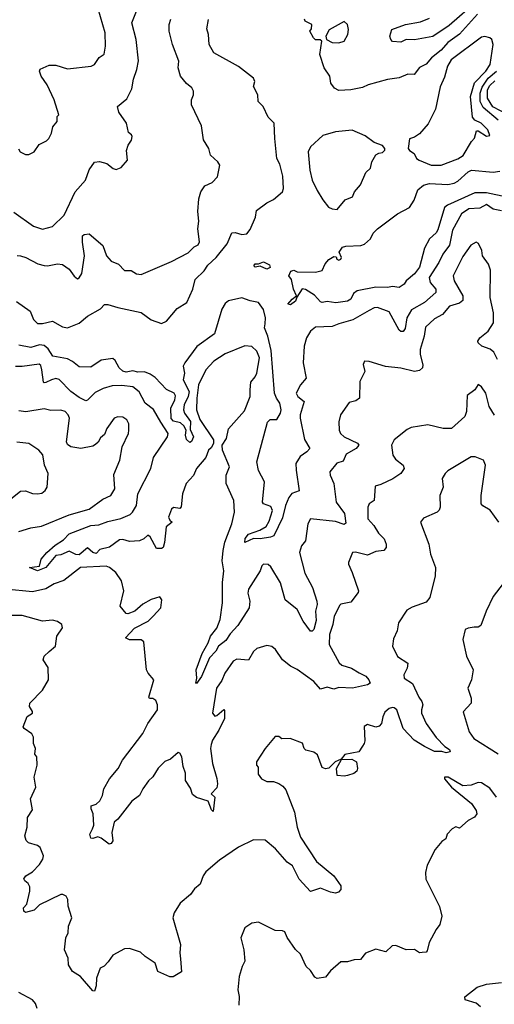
# Model space of a CAD drawing. Extents: x 1268547 to 1425625, y 515768 to 616754.
# Tile 283 of 507: x 1374139 to 1376972, y 542069 to 547943. Entities that reach past the tile are written whole.
import ezdxf

# ---------------------------------------------------------------- set-up
doc = ezdxf.new("R2010")
doc.units = 0

msp = doc.modelspace()

# ---------------------------------------------------------------- linework, layer by layer
at = {"layer": '0CON10XD'}
for points in [[(1374131.5, 547171.5), (1374142, 547155), (1374175, 547138.8), (1374195, 547138.8), (1374225.5, 547154.5), (1374255, 547198), (1374299.4, 547220.6), (1374314.3, 547235), (1374328.5, 547265), (1374336.7, 547303.3), (1374363.3, 547335), (1374363.3, 547365), (1374372.5, 547375), (1374345.5, 547465), (1374304, 547554), (1374266.9, 547605), (1374258, 547635), (1374261.9, 547648.1), (1374315, 547671.9), (1374355, 547671.1), (1374425, 547650.4), (1374565.4, 547664.6), (1374585.5, 547674.5), (1374613, 547717), (1374643.1, 547736.9), (1374652.5, 547785), (1374649.2, 547865), (1374607.8, 548007.8)], [(1376871, 548055), (1376702.7, 547907.3), (1376605, 547841.6), (1376495, 547822.2), (1376445.4, 547824.6), (1376415, 547808.6), (1376365, 547811.9), (1376353.9, 547823.9), (1376347.8, 547845), (1376360, 547885), (1376441.2, 547915), (1376530.5, 547929.5), (1376585, 547952.7)], [(1374105, 546794), (1374221.9, 546711.9), (1374275, 546692.2), (1374335, 546708.8), (1374405, 546776), (1374471.4, 546915), (1374531.8, 546985), (1374555, 547048), (1374585, 547093.3), (1374615, 547096.2), (1374660, 547085), (1374697.5, 547055), (1374715, 547048.8), (1374745, 547061.2), (1374783.3, 547105), (1374777, 547163), (1374787.5, 547195), (1374807.5, 547225), (1374810, 547245), (1374807.5, 547255), (1374789.3, 547269.3), (1374776.5, 547326.5), (1374730.7, 547390.7), (1374722.5, 547425), (1374778.9, 547471.1), (1374809.4, 547530.6), (1374818.3, 547588.3), (1374839.2, 547645), (1374848, 547698), (1374834.5, 547825), (1374808.8, 547925), (1374837.3, 547992.7)], [(1376870.8, 547975), (1376765, 547856.4), (1376695, 547805.8), (1376655, 547761.2), (1376596.5, 547715), (1376565, 547678.1), (1376525, 547658), (1376493.9, 547616.1), (1376455, 547617.1), (1376404.4, 547595.6), (1376335, 547585.5), (1376220, 547555), (1376185, 547539.1), (1376115, 547523.6), (1376045, 547520.8), (1376018.8, 547535), (1375996.2, 547565), (1375991.2, 547605), (1375955.7, 547655), (1375930, 547735), (1375942.5, 547815), (1375933, 547823), (1375905, 547823.3), (1375892.5, 547835), (1375870, 547875), (1375881.7, 547888.3), (1375883.3, 547915), (1375843.9, 547933.9), (1375840, 547945)], [(1374121.1, 546261.1), (1374202, 546205), (1374222, 546155), (1374245, 546131.2), (1374275, 546130), (1374335, 546144.2), (1374395, 546109.6), (1374425, 546104.6), (1374495, 546132), (1374545, 546173.6), (1374622.2, 546217.8), (1374645, 546242.9), (1374665, 546244.4), (1374725, 546226.2), (1374865, 546196.2), (1374925, 546152), (1374985, 546130), (1375015, 546144.3), (1375080, 546220), (1375137.3, 546255), (1375173.2, 546335), (1375186.9, 546393.1), (1375240.9, 546445), (1375262.3, 546477.7), (1375312, 546525), (1375377.9, 546605), (1375405, 546671.4), (1375425, 546672.7), (1375465, 546660.5), (1375495, 546665.6), (1375515, 546691.5), (1375547.2, 546765), (1375553.5, 546805), (1375615, 546850), (1375655, 546869.2), (1375708.8, 546915), (1375714, 546935), (1375709.5, 547009.5), (1375691.3, 547081.3), (1375674.2, 547115), (1375663.1, 547235), (1375657.5, 547325), (1375622.1, 547362.1), (1375592.5, 547425), (1375562.9, 547455), (1375560, 547495), (1375534, 547544), (1375542, 547575), (1375534.1, 547594.1), (1375445, 547664.4), (1375298, 547745), (1375270, 547795), (1375266.7, 547855), (1375257.3, 547887.3), (1375266.1, 547943.9)], [(1374125, 546536.2), (1374145, 546534.3), (1374176.2, 546525), (1374247.2, 546487.2), (1374286, 546476), (1374305.9, 546474.1), (1374365, 546486.1), (1374395, 546481.5), (1374434, 546455), (1374465, 546413.3), (1374485, 546397.5), (1374495, 546402.5), (1374510.5, 546429.5), (1374525.9, 546535), (1374514, 546616), (1374515, 546652.5), (1374525, 546661.2), (1374555, 546666), (1374636.3, 546596.3), (1374657.5, 546535), (1374685, 546503.1), (1374728.8, 546485), (1374765, 546446.7), (1374805, 546447.5), (1374837.4, 546427.4), (1374865, 546423.3), (1375045, 546500), (1375145, 546551.4), (1375181.7, 546588.3), (1375205, 546600), (1375213.1, 546616.9), (1375203.5, 546695), (1375209.1, 546740.9), (1375202.1, 546797.9), (1375209.2, 546875), (1375220.8, 546915), (1375245, 546951.2), (1375288.7, 546971.3), (1375320, 547005), (1375333.3, 547075), (1375321.2, 547095), (1375278.8, 547135), (1375268.8, 547175), (1375235.7, 547225.7), (1375225, 547310), (1375164.6, 547434.6), (1375164.5, 547465), (1375176.2, 547495), (1375177.3, 547517.3), (1375167, 547537), (1375135, 547561.2), (1375099.1, 547605), (1375085.5, 547655), (1375088.8, 547695), (1375051.1, 547795), (1375030.7, 547875), (1375031.8, 547915), (1375042.1, 547945)], [(1376045, 547804), (1376076.2, 547815), (1376097.1, 547855), (1376100.8, 547885), (1376096.2, 547915), (1376075, 547932.5), (1375987, 547883), (1375966.2, 547845), (1375970, 547825), (1376005, 547806.7), (1376045, 547804)], [(1376655, 547074.5), (1376755, 547113.2), (1376786.9, 547133.1), (1376835, 547216), (1376854, 547236), (1376865, 547280), (1376875, 547280), (1376925, 547248.8), (1376945, 547252.5), (1376934.2, 547285), (1376893.8, 547325), (1376855, 547343.3), (1376842.1, 547362.1), (1376830.8, 547485), (1376854.2, 547565.9), (1376922.2, 547635), (1376947.8, 547675), (1376965.4, 547795), (1376956.5, 547825), (1376945.7, 547835), (1376915, 547843.1), (1376895, 547838.8), (1376715, 547702.7), (1376692.6, 547665), (1376675, 547600.8), (1376648.5, 547541.5), (1376621.8, 547408.2), (1376577.6, 547322.4), (1376525, 547262), (1376495, 547241.2), (1376465, 547232.5), (1376457.5, 547175), (1376465, 547162.5), (1376493.8, 547143.8), (1376506.7, 547115), (1376523.3, 547105), (1376595, 547075.5), (1376655, 547074.5)], [(1376995, 547343.2), (1376905, 547419.2), (1376886.8, 547455), (1376887.9, 547505), (1376899.3, 547540.7), (1376935, 547594.6), (1376984.7, 547635.3)], [(1377055, 547374.5), (1376963.3, 547423.3), (1376932, 547475), (1376930.4, 547525), (1376945, 547549.3), (1376975, 547577.9)], [(1376035, 546810.8), (1376082.7, 546867.3), (1376125, 546886.7), (1376137.5, 546915), (1376172.4, 546957.6), (1376205, 547032), (1376233.6, 547056.4), (1376240, 547095), (1376263.9, 547136.1), (1376283, 547147), (1376305, 547150), (1376318.8, 547165), (1376318.8, 547175), (1376305, 547192.5), (1376255, 547210), (1376200.3, 547250.3), (1376124.4, 547284.4), (1376023.5, 547273.5), (1375947.6, 547252.4), (1375875.8, 547185), (1375861.9, 547155), (1375870.8, 547045), (1375885.8, 546985), (1375914.1, 546924.1), (1375947.7, 546867.7), (1375982.5, 546825), (1376005, 546814), (1376035, 546810.8)], [(1377047.1, 546885), (1376925, 546909), (1376855, 546910.6), (1376693.3, 546836.6), (1376675, 546822.7), (1376635, 546690), (1376625, 546671.9), (1376585, 546635.6), (1376555, 546579.2), (1376525, 546466), (1376495, 546426.2), (1376445.5, 546384.5), (1376433.8, 546365), (1376404.4, 546345.6), (1376365, 546351.1), (1376334.7, 546345.3), (1376265, 546348), (1376153.8, 546326.2), (1376130.8, 546309.2), (1376116.2, 546275), (1376095, 546263.5), (1376026.6, 546253.4), (1375975, 546262), (1375945, 546256), (1375935, 546259.4), (1375899.5, 546299.5), (1375845, 546332.5), (1375825, 546336.7), (1375792.5, 546287.5), (1375785, 546262.9), (1375755, 546241.9), (1375738.8, 546245), (1375765, 546276.4), (1375791.2, 546295), (1375773.8, 546335), (1375762.5, 546392.5), (1375746.2, 546415), (1375756.8, 546443.2), (1375775, 546448.6), (1375795, 546438), (1375905, 546436.7), (1375943.6, 546446.4), (1375962.7, 546487.3), (1375985, 546512), (1376015, 546530), (1376028.3, 546528.3), (1376032.5, 546515), (1376045, 546507.5), (1376055, 546513.3), (1376060, 546525), (1376046.7, 546555), (1376066.7, 546585), (1376085, 546592.5), (1376175, 546595.7), (1376196.8, 546603.2), (1376232.5, 546635), (1376249.7, 546670.3), (1376274.6, 546695.4), (1376395, 546785.5), (1376465, 546822.5), (1376494, 546866), (1376515, 546927.9), (1376548.6, 546955), (1376585, 546966.5), (1376695, 546960.4), (1376732.9, 546967.1), (1376755, 546980), (1376815, 547035.3), (1376835, 547044.7), (1376965, 547034.1), (1377005, 547039.1)], [(1377015, 546802.8), (1376965, 546813.3), (1376925, 546840.6), (1376885, 546818.8), (1376820.8, 546815), (1376775.2, 546784.8), (1376722.5, 546687.5), (1376705, 546597.8), (1376665, 546544.4), (1376640.8, 546495), (1376583.1, 546405), (1376590, 546375), (1376622.7, 546335), (1376623.3, 546315), (1376555.6, 546255), (1376477.9, 546212.1), (1376449.3, 546165), (1376440.2, 546099.8), (1376427.7, 546082.3), (1376415, 546082.2), (1376405, 546091.2), (1376345, 546200), (1376275, 546225.4), (1376255, 546223.1), (1376225, 546208.9), (1376127.3, 546152.7), (1376045, 546128.4)], [(1376990, 545915), (1376968.8, 545958.8), (1376947.4, 545977.4), (1376896.9, 545995), (1376875.5, 546015), (1376873.8, 546025), (1376884.6, 546045), (1376935.3, 546085), (1376966.2, 546135), (1376967.1, 546195), (1376948, 546285), (1376949.4, 546449.4), (1376938.2, 546485), (1376902.2, 546535), (1376898, 546565), (1376878.3, 546608.3), (1376863.4, 546616.6), (1376831.7, 546598.3), (1376785, 546530), (1376726.4, 546415), (1376732.3, 546385), (1376784.1, 546295), (1376785, 546267.5), (1376765, 546250.8), (1376705, 546234.6), (1376662.3, 546185), (1376615, 546159.1), (1376562, 546108), (1376554.3, 546055), (1376529.1, 545975), (1376529.2, 545945), (1376545.3, 545884.7), (1376543.1, 545865), (1376525, 545850), (1376495, 545844.7), (1376413.5, 545863.5), (1376323, 545873), (1376225, 545904.5), (1376196.7, 545905), (1376189.2, 545885), (1376200, 545845), (1376168.8, 545785), (1376168.1, 545685), (1376145, 545668.2), (1376105, 545660), (1376053.3, 545585), (1376044.1, 545544.1), (1376046.4, 545495), (1376054.4, 545474.4), (1376075, 545453.6), (1376155.7, 545415.7), (1376164.4, 545405), (1376147.8, 545385), (1376088.8, 545351.2), (1376070.9, 545309.1), (1376032.7, 545297.3), (1375990, 545245), (1375992.2, 545225), (1376015, 545176.7), (1376029.1, 545065), (1376077, 544997), (1376085, 544940), (1376075, 544930.9), (1376025, 544950.3), (1375875, 544964.3), (1375858.5, 544935), (1375845.3, 544834.7), (1375822.2, 544805), (1375809.1, 544765), (1375841.9, 544641.9), (1375886.1, 544555), (1375912.2, 544475), (1375914.5, 544455), (1375905.3, 544415), (1375909.1, 544359.1), (1375894, 544306), (1375885, 544295.6), (1375874.3, 544294.3), (1375830.8, 544355), (1375795, 544424), (1375722.8, 544482.8), (1375695, 544584.3), (1375638.1, 544678.1), (1375623.2, 544693.2), (1375595, 544694.3), (1375584.3, 544685), (1375574, 544655), (1375505, 544545.8), (1375501.9, 544521.9), (1375512.5, 544475), (1375509.6, 544435), (1375441.4, 544328.6), (1375395, 544280), (1375370.2, 544239.8), (1375326.6, 544205), (1375310.2, 544175), (1375273, 544137), (1375225, 544024.4), (1375195, 543983.8), (1375190, 543985), (1375195.9, 544014.1), (1375193.2, 544065), (1375228, 544162), (1375264.5, 544225), (1375278.5, 544265), (1375316.6, 544313.5), (1375336, 544365), (1375350.6, 544465), (1375349.8, 544585), (1375357.6, 544655), (1375348.8, 544715), (1375353.9, 544776.1), (1375363.8, 544826.2), (1375404.7, 544935), (1375421, 545005), (1375417.6, 545075), (1375371.8, 545175), (1375372, 545225), (1375390.8, 545275), (1375349.2, 545375), (1375347.5, 545405), (1375372.9, 545445), (1375385, 545502), (1375480.8, 545609.2), (1375514.1, 545695), (1375515.9, 545734.1), (1375518.8, 545781.2), (1375545, 545812), (1375555.5, 545835), (1375569.8, 545925), (1375555.6, 545965.6), (1375525, 545992.9), (1375482.1, 545997.9), (1375365, 545950), (1375297.3, 545905), (1375249.6, 545855), (1375206.1, 545763.9), (1375195.9, 545685), (1375195.6, 545615), (1375215, 545558.2), (1375295.5, 545435.5), (1375296, 545415), (1375281.3, 545388.7), (1375266, 545375), (1375249.6, 545330.4), (1375195, 545266), (1375177.2, 545222.8), (1375133.1, 545175), (1375111.8, 545115), (1375103.8, 545036.2), (1375095, 545027.5), (1375057, 545033), (1375045, 545022.5), (1375026.7, 544975), (1375035, 544957.5), (1375050, 544945), (1375013, 544917), (1375004.3, 544825), (1374995.6, 544795), (1374985, 544787.5), (1374955, 544788.1), (1374917.3, 544857.3), (1374905, 544867.5), (1374880.9, 544845), (1374855, 544834.5), (1374795, 544830.3), (1374755, 544841.7), (1374735, 544840), (1374675, 544796.3), (1374618.2, 544781.9), (1374595, 544758.9), (1374575, 544764.8), (1374545, 544791.8), (1374495, 544751.3), (1374475, 544752.7), (1374435, 544773.3), (1374385, 544750), (1374355, 544746.5), (1374295.7, 544675), (1374245, 544655.7), (1374197.5, 544675), (1374257, 544683), (1374267.6, 544725), (1374302, 544765), (1374351.8, 544808.2), (1374400.8, 544839.1), (1374434.4, 544875), (1374565, 544925.3), (1374611.3, 544928.7), (1374665, 544949.6), (1374743.6, 544966.4), (1374798.3, 544991.7), (1374812.9, 545005), (1374835.8, 545045), (1374845.3, 545115), (1374921.8, 545265), (1374938.4, 545331.6), (1375021.2, 545455), (1375026.4, 545475), (1374981, 545541), (1374938.4, 545618.4), (1374887.6, 545655), (1374852.7, 545722.7), (1374815, 545753), (1374748.5, 545761.5), (1374692.3, 545757.7), (1374637.4, 545742.6), (1374590.9, 545719.1), (1374545, 545673.3), (1374535, 545670), (1374495, 545688.5), (1374444.3, 545725), (1374375, 545795.7), (1374355, 545801.9), (1374330, 545795), (1374295, 545778.9), (1374285, 545776.2), (1374280.9, 545780.9), (1374272, 545855), (1374265, 545879.4), (1374255, 545888.2), (1374155, 545873), (1374115.3, 545874.7)], [(1375615, 546455.5), (1375575, 546471.8), (1375545, 546466.9), (1375536.9, 546475), (1375545, 546486.7), (1375565, 546486.9), (1375595, 546498.2), (1375630.4, 546480.4), (1375635, 546464.4), (1375615, 546455.5)], [(1376045, 546128.4), (1376005, 546112), (1375905, 546109.4), (1375875.7, 546085), (1375850.6, 546045), (1375838.1, 545995), (1375830.3, 545895), (1375849.4, 545805), (1375814.7, 545765.3), (1375788.9, 545715), (1375798.9, 545695), (1375836.2, 545665), (1375813.4, 545586.6), (1375813.9, 545565), (1375838.7, 545438.7), (1375870, 545385), (1375853.8, 545365), (1375812.4, 545337.6), (1375788.1, 545295), (1375788.7, 545255), (1375807.9, 545132.1), (1375762.8, 545117.2), (1375745, 545093.1), (1375725.9, 545045), (1375708.2, 544971.8), (1375655.4, 544864.6), (1375636.7, 544855), (1375575, 544846.2), (1375535, 544848.8), (1375483.9, 544823.9), (1375485, 544848.8), (1375505, 544874.5), (1375571.8, 544898.2), (1375610.4, 544919.6), (1375629.2, 544950.8), (1375648.9, 545015), (1375639.2, 545039.2), (1375595, 545054.7), (1375588.5, 545065), (1375600.7, 545185), (1375565, 545253.8), (1375554.4, 545305), (1375618.9, 545541.1), (1375635, 545558), (1375675, 545558.6), (1375695.5, 545595), (1375699.6, 545615), (1375691, 545655), (1375671.4, 545685), (1375661, 545715), (1375639.4, 545969.4), (1375619.8, 546055), (1375599.8, 546105), (1375605, 546127.5), (1375606.8, 546165), (1375595, 546213.3), (1375565, 546256), (1375514.2, 546265.8), (1375465, 546284), (1375385, 546266.5), (1375365, 546250), (1375346.2, 546215), (1375301.7, 546068.3), (1375197.6, 545992.4), (1375124.5, 545895), (1375116, 545875), (1375123.8, 545835), (1375115.7, 545795), (1375151.1, 545725), (1375145, 545695.9), (1375121.6, 545645), (1375116.8, 545615), (1375122.4, 545595), (1375159.3, 545545), (1375157.4, 545497.4), (1375176.9, 545455), (1375165, 545426.2), (1375155, 545421.2), (1375135, 545438.6), (1375128.6, 545465), (1375133.3, 545495), (1375120, 545520), (1375098.2, 545538.2), (1375058, 545548), (1375043.6, 545563.6), (1375041.1, 545625), (1375065.3, 545674.7), (1375068.5, 545698.5), (1375060.4, 545715), (1375015, 545736), (1374948.6, 545808.6), (1374918.1, 545828.1), (1374885, 545841.5), (1374845, 545840.8), (1374815, 545848.5), (1374775, 545839.9), (1374755, 545845.7), (1374734.1, 545865), (1374709.9, 545909.9), (1374695, 545922.5), (1374625, 545912.5), (1374565, 545869.5), (1374495, 545871.5), (1374454.5, 545904.5), (1374425, 545919.5), (1374336.3, 545936.3), (1374309.5, 545979.5), (1374285, 545999), (1374257.8, 546002.2), (1374205, 545987.3), (1374135, 546000.7)], [(1376973.7, 545583.7), (1376941.8, 545635), (1376921.4, 545715), (1376895, 545752), (1376875, 545766.2), (1376855, 545733.8), (1376810, 545700), (1376805.6, 545605), (1376795.6, 545575), (1376716.2, 545505), (1376666.5, 545503.5), (1376575, 545526.2), (1376475, 545509.5), (1376450.9, 545499.1), (1376373.5, 545436.5), (1376358.1, 545405), (1376366.2, 545345), (1376381.4, 545321.4), (1376428.6, 545285), (1376434.2, 545265.8), (1376415, 545236), (1376365.5, 545204.5), (1376295, 545169.2), (1376260.5, 545159.5), (1376255.5, 545074.5), (1376224.5, 545055.5), (1376216.9, 545035), (1376216.7, 544965), (1376252.9, 544925), (1376279.8, 544879.8), (1376315, 544845.8), (1376325.9, 544815), (1376326.2, 544793.8), (1376312.7, 544777.3), (1376265, 544769.6), (1376215, 544747.8), (1376142.7, 544767.3), (1376125.8, 544764.2), (1376100.8, 544705), (1376102, 544695), (1376124, 544645), (1376160.8, 544535), (1376159.2, 544525), (1376115, 544467.5), (1376055, 544456.2), (1376049.5, 544450.5), (1376016.5, 544385), (1376008.5, 544335), (1375988.9, 544275), (1375986.8, 544215), (1376045.7, 544105.7), (1376062.7, 544092.7), (1376119.2, 544075), (1376165, 544045.7)], [(1374135, 544890), (1374205, 544910.8), (1374269, 544921), (1374435, 544990), (1374555, 545023.3), (1374635, 545083.3), (1374684.2, 545105), (1374706.5, 545145), (1374701.2, 545228.8), (1374738.1, 545315), (1374751.5, 545395), (1374788.6, 545475), (1374790.8, 545495), (1374791.7, 545531.7), (1374778, 545555), (1374755, 545572.5), (1374725, 545574.2), (1374703.8, 545565), (1374658.6, 545505), (1374645, 545468.8), (1374621.2, 545448.8), (1374607.6, 545422.4), (1374592.1, 545407.9), (1374575, 545399.2), (1374505, 545385.6), (1374445, 545395.6), (1374425, 545409.2), (1374418.2, 545425), (1374436.1, 545565), (1374428.5, 545585), (1374410, 545605), (1374385, 545613.1), (1374325, 545611.2), (1374285, 545621.8), (1374176.8, 545603.2), (1374135, 545609.4)], [(1374086, 545085), (1374145, 545130.8), (1374175, 545132.9), (1374216.4, 545116.4), (1374245, 545113.5), (1374270.7, 545119.3), (1374292, 545135), (1374302.5, 545155), (1374308.6, 545235), (1374286.7, 545285), (1374277.7, 545347.7), (1374253.8, 545375), (1374195, 545414.3), (1374121.8, 545421.8)], [(1376998.9, 544945), (1376946.7, 545016.7), (1376902.9, 545042.9), (1376893.3, 545055), (1376893.2, 545105), (1376919.7, 545285), (1376908.2, 545315), (1376858, 545335), (1376834.3, 545335), (1376695, 545251.4), (1376678, 545235), (1376661.4, 545205), (1376665.8, 545155), (1376647.3, 545105), (1376649.2, 545035), (1376642.7, 545017.3), (1376630, 545005), (1376550.2, 544969.8), (1376530.8, 544945), (1376580.4, 544815), (1376591.1, 544755), (1376620, 544675), (1376618.1, 544625), (1376586.4, 544495), (1376565, 544468.2), (1376481.4, 544438.6), (1376450.4, 544419.6), (1376400, 544345), (1376392.7, 544297.3), (1376370.2, 544249.8), (1376364.2, 544205), (1376394.6, 544144.6), (1376455.7, 544105), (1376451.5, 544075), (1376431.3, 544035), (1376434.5, 544015), (1376483.9, 543983.9), (1376521.1, 543901.1), (1376540, 543875), (1376544.5, 543855), (1376536.4, 543825), (1376538.2, 543805), (1376565, 543744.3), (1376625, 543660.8), (1376676.9, 543606.9), (1376705, 543590), (1376708.8, 543575), (1376685, 543568.6), (1376658, 543578), (1376615, 543578.2), (1376555, 543606.7), (1376494.4, 543645), (1376427.5, 543715), (1376389.4, 543825), (1376375, 543838.6), (1376365, 543840), (1376345, 543834.3), (1376318.6, 543811.4), (1376306.5, 543785), (1376299.2, 543745), (1376285, 543728), (1376265, 543722), (1376215, 543738), (1376195, 543726.7), (1376198.8, 543641.2), (1376196.2, 543625), (1376185, 543610), (1376163.3, 543575), (1376080.5, 543559.5), (1376058.3, 543531.7), (1376022, 543515), (1375985, 543478), (1375963.8, 543473.8), (1375945, 543482.5), (1375917.4, 543557.4), (1375895, 543574), (1375846.7, 543585), (1375836.7, 543595), (1375827, 543627), (1375754, 543654), (1375703.8, 543653.8), (1375685, 543666.7), (1375665, 543666.2), (1375604, 543595), (1375552.9, 543515), (1375553.3, 543495), (1375563.3, 543483.3), (1375563, 543443), (1375582.5, 543415), (1375615, 543399.2), (1375655, 543397.5), (1375685.6, 543385.6), (1375710.3, 543370.3), (1375728.1, 543348.1), (1375780, 543215), (1375795.5, 543125), (1375815, 543066.2), (1375911.3, 542921.3), (1376014.3, 542835), (1376056, 542775), (1376056.2, 542755), (1376042.3, 542737.7), (1376025, 542733.1), (1375995, 542738.9), (1375935, 542762.9), (1375875, 542742), (1375808.2, 542815), (1375767.3, 542895), (1375735, 542917.5), (1375666.3, 542996.3), (1375605, 543047.8), (1375535, 543050.6), (1375445, 543006.7), (1375331.5, 542928.5), (1375250.7, 542859.3), (1375234.4, 542835), (1375217.5, 542785), (1375182.2, 542757.8), (1375159.4, 542725), (1375096.8, 542673.2), (1375062, 542615), (1375054.3, 542585), (1375098.8, 542425), (1375094.2, 542375.8), (1375099.7, 542339.7), (1375105, 542262.5), (1375056.2, 542233.8), (1375035, 542233.8), (1374964.1, 542264.1), (1374948.8, 542315), (1374887.5, 542355), (1374860.5, 542380.5), (1374795, 542402), (1374765, 542400), (1374695, 542363.3), (1374667.7, 542322.3), (1374643, 542297), (1374620, 542285), (1374596.9, 542225), (1374595, 542180), (1374587.3, 542152.7), (1374585, 542147.5), (1374575, 542150), (1374502, 542235), (1374455, 542265.8), (1374430.6, 542305), (1374428.6, 542345), (1374407.5, 542395), (1374415.6, 542465), (1374428.1, 542495), (1374430, 542535), (1374451.4, 542585), (1374428.8, 542655), (1374426.7, 542695), (1374416.2, 542715), (1374397.5, 542725), (1374385, 542724), (1374257.4, 542662.6), (1374225, 542630), (1374175, 542616.2), (1374164.6, 542624.6), (1374163.1, 542645), (1374182.6, 542667.4), (1374199.6, 542745), (1374199.5, 542769.5), (1374190.7, 542790.7), (1374170, 542805), (1374165, 542817.5), (1374176.2, 542835), (1374215, 542859.2), (1374257.7, 542902.3), (1374278.5, 542935), (1374282.2, 542955), (1374262, 543005), (1374245, 543015.8), (1374191.9, 543031.9), (1374177.3, 543047.3), (1374170, 543075), (1374184, 543125), (1374185.5, 543184.5), (1374215, 543230), (1374204, 543295), (1374236.7, 543365), (1374225.8, 543425), (1374243.8, 543495), (1374242.5, 543545), (1374230.7, 543560.7), (1374234.2, 543595), (1374222.5, 543625), (1374222.3, 543662.3), (1374211.7, 543681.7), (1374166.7, 543715), (1374161.2, 543725), (1374184.3, 543785.7), (1374215.7, 543805), (1374215.6, 543815.6), (1374197.5, 543845), (1374200.8, 543865), (1374276.6, 543943.4), (1374310.8, 544005), (1374309.3, 544079.3), (1374278.8, 544125), (1374285.8, 544145), (1374315.6, 544174.4)], [(1376165, 544045.7), (1376205, 544025.8), (1376222.9, 544005), (1376231.2, 543985), (1376215, 543975.6), (1376125, 543954.8), (1376045, 543960), (1376015, 543948.6), (1375975, 543961.2), (1375935, 543949.2), (1375894.6, 543994.6), (1375795, 544066.4), (1375755.8, 544085.8), (1375706.9, 544125), (1375666.4, 544185), (1375645, 544204.4), (1375615, 544209.4), (1375555, 544191.1), (1375535, 544174.2), (1375505, 544122.2), (1375435, 544127.8), (1375413.5, 544116.5), (1375364.5, 544045.5), (1375345, 544001.2), (1375314.5, 543955), (1375290.8, 543805), (1375305, 543788.8), (1375315, 543791.2), (1375357, 543827), (1375361.7, 543821.7), (1375361.4, 543775), (1375328.8, 543705), (1375290.4, 543645), (1375281.5, 543618.5), (1375277.3, 543595), (1375290, 543505), (1375316.9, 543416.9), (1375320.9, 543385), (1375315, 543360), (1375282.5, 543325), (1375303.3, 543305), (1375295, 543220), (1375285, 543230), (1375265, 543280), (1375195, 543302), (1375171.7, 543321.7), (1375159.1, 543359.1), (1375129.6, 543405), (1375128.2, 543448.2), (1375115, 543487.5), (1375107.3, 543545), (1375095, 543567.5), (1375085, 543570.8), (1375039.4, 543530.6), (1375005, 543516.7), (1374965, 543477.8), (1374934.7, 543425.3), (1374908.1, 543401.9), (1374874.4, 543355), (1374854.5, 543315.5), (1374809.5, 543280.5), (1374725, 543173.3), (1374703.8, 543156.2), (1374689.2, 543095), (1374695.7, 543045), (1374685, 543028.8), (1374674.1, 543024.1), (1374625, 543060), (1374605, 543067.5), (1374575, 543058), (1374565, 543061.2), (1374557.5, 543085), (1374574.4, 543115), (1374582.1, 543137.9), (1374577.5, 543205), (1374566, 543235), (1374566.2, 543253.8), (1374595, 543264), (1374617.6, 543282.4), (1374634.3, 543315), (1374641.9, 543355), (1374676.1, 543413.9), (1374727.8, 543475), (1374754, 543526), (1374875, 543684.4), (1374904.2, 543745), (1374962, 543825), (1374961.9, 543855), (1374951.9, 543881.9), (1374935, 543892.5), (1374913.8, 543893.8), (1374910.5, 543900.5), (1374940.9, 544005), (1374905.5, 544045.5), (1374896.9, 544065), (1374880.6, 544230.6), (1374865, 544242.5), (1374794.2, 544244.2), (1374770, 544255), (1374825, 544312.5), (1374906.7, 544355), (1374936.7, 544385), (1374982.5, 544435), (1374987, 544483), (1374975, 544500), (1374925, 544484.3), (1374875, 544455.4), (1374826.5, 544413.5), (1374785, 544397.8), (1374775, 544400.8), (1374740, 544445), (1374760, 544535), (1374746.7, 544595), (1374713.3, 544645), (1374675.5, 544675.5), (1374655, 544683.3), (1374503.3, 544675), (1374402.7, 544597.3), (1374345, 544576.5), (1374295, 544547.4), (1374215, 544529.2), (1374055, 544545.5)], [(1377044.7, 544605.3), (1376965, 544502.5), (1376922.5, 544415), (1376890.7, 544329.3), (1376875, 544318.6), (1376851.7, 544318.3), (1376816.2, 544313.8), (1376797.5, 544305), (1376784, 544245), (1376806.5, 544145), (1376846.7, 544065), (1376835.6, 544005), (1376814.3, 543955), (1376834.3, 543895), (1376834.3, 543865.7), (1376786.1, 543813.9), (1376822.2, 543695), (1376848.9, 543655), (1376995, 543562.7)], [(1374315.6, 544174.4), (1374353.8, 544205), (1374361.2, 544265), (1374394, 544315), (1374391.2, 544335), (1374365, 544352.2), (1374335, 544360), (1374275.6, 544355.6), (1374155, 544388.2), (1374085, 544388.2)], [(1376075, 543429.2), (1376034.2, 543435), (1376030, 543475), (1376060.7, 543529.3), (1376120.8, 543530.8), (1376150, 543515), (1376156, 543475), (1376150.5, 543459.5), (1376133.9, 543446.1), (1376095, 543434.3), (1376075, 543429.2)], [(1376984.3, 543304.3), (1376945, 543358.5), (1376895, 543390.8), (1376875, 543392), (1376833.8, 543376.2), (1376785, 543371.5), (1376696.7, 543425), (1376673.8, 543425), (1376674.4, 543415), (1376716.5, 543365), (1376835, 543266.1), (1376863.3, 543225), (1376868, 543205), (1376854.1, 543185.9), (1376815, 543166.2), (1376765, 543120), (1376743, 543127), (1376720, 543115), (1376690, 543085), (1376683, 543057), (1376658.8, 543041.2), (1376618.3, 542991.7), (1376571.1, 542898.9), (1376560.4, 542855), (1376563.6, 542815), (1376645, 542653.3), (1376658, 542595), (1376647.1, 542545), (1376624.5, 542515.5), (1376582.8, 542437.2), (1376572, 542388), (1376565, 542380), (1376541.9, 542378.1), (1376525, 542376), (1376495, 542395.7), (1376445, 542393.5), (1376385, 542420.8), (1376362.9, 542417.1), (1376325, 542382), (1376265, 542398.8), (1376203.8, 542375), (1376173.9, 542336.1), (1376135, 542334.2), (1376095, 542323.3), (1376055, 542323.1), (1375995, 542268.6), (1375965, 542230.8), (1375915, 542224), (1375900.3, 542230.3), (1375875, 542270), (1375850, 542295), (1375815, 542367.5), (1375785, 542396.7), (1375735, 542467.5), (1375721.7, 542501.7), (1375708.3, 542508.3), (1375665, 542508.8), (1375565, 542560), (1375525, 542553.3), (1375483.3, 542525), (1375460, 542465), (1375478, 542395), (1375483.9, 542326.1), (1375466.2, 542295), (1375450, 542235), (1375441.2, 542155), (1375448.8, 542115), (1375446.7, 542065)], [(1376890, 542055), (1376863.3, 542075), (1376798.8, 542095), (1376796.1, 542113.9), (1376869.1, 542170.9), (1376925, 542188.6), (1377015, 542200)], [(1374243.2, 542045), (1374233.1, 542073.1), (1374215.4, 542095.4), (1374135, 542140)]]:
    msp.add_lwpolyline(points, dxfattribs=at)

doc.saveas('drawing.dxf')
